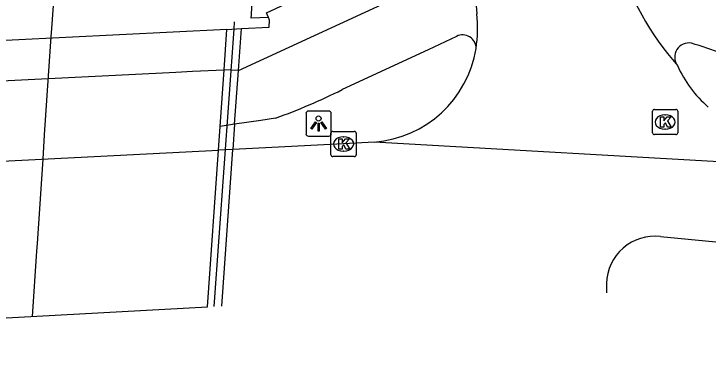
# Model space of a CAD drawing. Extents: x 161848 to 162726, y 385382 to 386521.
# Drawn here: x 161880.09 to 161907.56, y 385383.36 to 385397.11 of the extents above; entities that cross this region are included whole.
import ezdxf

# ---------------------------------------------------------------- set-up
doc = ezdxf.new("R2010")
doc.units = 0
for name, color, linetype in [('IMGEO_Berm_groen', 7, 'Continuous'), ('IMGEO_Dek', 7, 'Continuous'), ('IMGEO_Fietspad_gesloten', 7, 'Continuous'), ('IMGEO_Fietspad_open', 7, 'Continuous'), ('IMGEO_Kolk', 7, 'Continuous'), ('IMGEO_Lichtpunt', 7, 'Continuous'), ('IMGEO_Lijnafwatering', 7, 'Continuous'), ('IMGEO_Rijbaan_lokaal_gesloten', 7, 'Continuous'), ('IMGEO_Rijbaan_lokaal_open', 7, 'Continuous'), ('IMGEO_Rijbaan_regionaal_gesloten', 7, 'Continuous'), ('IMGEO_Verkeerseiland_gesloten', 7, 'Continuous'), ('IMGEO_Voetpad_open', 7, 'Continuous')]:
    doc.layers.add(name, color=color, linetype=linetype)

msp = doc.modelspace()

# ---------------------------------------------------------------- linework, layer by layer
at = {"layer": 'IMGEO_Berm_groen'}
for points in [[(161882.186, 385400.756), (161881.895, 385400.903), (161881.574, 385396.528), (161881.552, 385396.205), (161881.448, 385394.663), (161881.29, 385392.318), (161881.225, 385391.36), (161881, 385388.019), (161880.98, 385387.722), (161880.805, 385385.13)], [(161890.156, 385396.971), (161889.481, 385396.936), (161889.487, 385397.081), (161889.536, 385398.181)]]:
    msp.add_lwpolyline(points, dxfattribs=at)
at = {"layer": 'IMGEO_Dek'}
msp.add_lwpolyline([(161887.752, 385385.508), (161888.183, 385391.717), (161888.404, 385394.899), (161888.515, 385396.498), (161856.638, 385394.908), (161849.156, 385394.524), (161848.414, 385383.364)], close=True, dxfattribs=at)
at = {"layer": 'IMGEO_Fietspad_gesloten'}
msp.add_lwpolyline([(161849.05, 385392.931), (161856.994, 385393.345), (161886.497, 385394.804), (161887.156, 385394.837), (161888.404, 385394.899)], dxfattribs=at)
for centre, radius, start, end in [((161906.8, 385395.397), 0.565, 80.2097, 215.9654), ((161900.219, 385374.481), 22.487, 69.4253, 72.7254)]:
    msp.add_arc(centre, radius, start, end, dxfattribs=at)
at = {"layer": 'IMGEO_Fietspad_open'}
for points in [[(161888.971, 385394.873), (161898.003, 385399.035)], [(161897.598, 385396.222), (161896.481, 385395.693), (161893.075, 385394.111)], [(161888.248, 385392.657), (161888.404, 385394.899)], [(161888.971, 385394.873), (161888.404, 385394.899)], [(161888.821, 385392.739), (161888.971, 385394.873)], [(161890.445, 385392.986), (161889.858, 385392.887), (161888.821, 385392.739)], [(161888.821, 385392.739), (161888.248, 385392.657)]]:
    msp.add_lwpolyline(points, dxfattribs=at)
for centre, radius, start, end in [((161897.841, 385395.743), 0.537, 359.9102, 116.8748), ((161882.428, 385415.364), 23.771, 289.7097, 296.6086)]:
    msp.add_arc(centre, radius, start, end, dxfattribs=at)
at = {"layer": 'IMGEO_Kolk'}
for p, q in [((161905.358, 385392.404), (161905.358, 385393.256)), ((161905.433, 385393.33), (161906.285, 385393.33)), ((161906.359, 385393.256), (161906.359, 385392.404)), ((161905.846, 385393.11), (161905.871, 385393.11)), ((161892.63, 385391.534), (161892.63, 385392.386)), ((161892.705, 385392.46), (161893.557, 385392.46)), ((161893.631, 385392.386), (161893.631, 385391.534)), ((161905.869, 385392.55), (161905.844, 385392.55)), ((161893.118, 385392.24), (161893.143, 385392.24)), ((161906.285, 385392.33), (161905.433, 385392.33)), ((161893.141, 385391.68), (161893.116, 385391.68)), ((161893.557, 385391.46), (161892.705, 385391.46))]:
    msp.add_line(p, q, dxfattribs=at)
for points in [[(161905.358, 385392.404), (161905.358, 385393.256)], [(161905.433, 385393.33), (161906.285, 385393.33)], [(161906.359, 385393.256), (161906.359, 385392.404)], [(161905.679, 385393.03), (161905.802, 385393.03), (161905.802, 385392.879), (161905.932, 385393.03), (161906.096, 385393.03), (161905.95, 385392.879), (161906.103, 385392.63), (161905.951, 385392.63), (161905.866, 385392.794), (161905.802, 385392.727), (161905.802, 385392.63), (161905.679, 385392.63), (161905.679, 385393.03)], [(161892.63, 385391.534), (161892.63, 385392.386)], [(161892.705, 385392.46), (161893.557, 385392.46)], [(161893.631, 385392.386), (161893.631, 385391.534)], [(161892.951, 385392.16), (161893.074, 385392.16), (161893.074, 385392.009), (161893.204, 385392.16), (161893.368, 385392.16), (161893.222, 385392.009), (161893.375, 385391.76), (161893.223, 385391.76), (161893.138, 385391.924), (161893.074, 385391.857), (161893.074, 385391.76), (161892.951, 385391.76), (161892.951, 385392.16)], [(161906.285, 385392.33), (161905.433, 385392.33)], [(161893.557, 385391.46), (161892.705, 385391.46)]]:
    msp.add_lwpolyline(points, dxfattribs=at)
for centre, start, end in [((161905.435, 385393.254), 91.552, 178.448), ((161905.435, 385393.254), 91.552, 178.448), ((161906.283, 385393.254), 1.552, 88.448), ((161906.283, 385393.254), 1.552, 88.448), ((161892.707, 385392.384), 91.552, 178.448), ((161892.707, 385392.384), 91.552, 178.448), ((161893.555, 385392.384), 1.552, 88.448), ((161893.555, 385392.384), 1.552, 88.448), ((161905.435, 385392.406), 181.552, 268.448), ((161905.435, 385392.406), 181.552, 268.448), ((161906.283, 385392.406), 271.552, 358.448), ((161906.283, 385392.406), 271.552, 358.448), ((161892.707, 385391.536), 181.552, 268.448), ((161892.707, 385391.536), 181.552, 268.448), ((161893.555, 385391.536), 271.552, 358.448), ((161893.555, 385391.536), 271.552, 358.448)]:
    msp.add_arc(centre, 0.0765, start, end, dxfattribs=at)
for centre, major_axis, ratio, start_param, end_param in [((161905.845, 385392.83), (-0.387, 0.002), 0.722429, 4.712389, 7.853982), ((161905.87, 385392.83), (-0.39, 0.002), 0.717154, 1.570796, 4.712389), ((161893.117, 385391.96), (-0.387, 0.002), 0.722429, 4.712389, 7.853982), ((161893.142, 385391.96), (-0.39, 0.002), 0.717154, 1.570796, 4.712389)]:
    msp.add_ellipse(centre, major_axis=major_axis, ratio=ratio, start_param=start_param, end_param=end_param, dxfattribs=at)
at = {"layer": 'IMGEO_Lichtpunt'}
for p, q in [((161892.548, 385393.266), (161891.74, 385393.266)), ((161892.548, 385393.266), (161891.74, 385393.266)), ((161891.646, 385393.171), (161891.646, 385392.364)), ((161891.646, 385393.171), (161891.646, 385392.364)), ((161892.642, 385392.364), (161892.642, 385393.171)), ((161892.642, 385392.364), (161892.642, 385393.171)), ((161891.74, 385392.27), (161892.548, 385392.27)), ((161891.74, 385392.27), (161892.548, 385392.27))]:
    msp.add_line(p, q, dxfattribs=at)
for points in [[(161892.02, 385392.835), (161892.059, 385392.807), (161891.871, 385392.545), (161891.833, 385392.572), (161892.02, 385392.835)], [(161892.122, 385392.787), (161892.169, 385392.787), (161892.169, 385392.465), (161892.122, 385392.465), (161892.122, 385392.787)], [(161892.232, 385392.807), (161892.27, 385392.834), (161892.457, 385392.572), (161892.418, 385392.544), (161892.232, 385392.807)]]:
    msp.add_lwpolyline(points, dxfattribs=at)
msp.add_circle((161892.145, 385392.969), 0.0994, dxfattribs=at)
for centre, start, end in [((161891.74, 385393.171), 90, 180), ((161891.74, 385393.171), 90, 180), ((161892.548, 385393.171), 0, 90), ((161892.548, 385393.171), 0, 90), ((161891.74, 385392.364), 180, 270), ((161891.74, 385392.364), 180, 270), ((161892.548, 385392.364), 270, 0), ((161892.548, 385392.364), 270, 360)]:
    msp.add_arc(centre, 0.0946, start, end, dxfattribs=at)
at = {"layer": 'IMGEO_Lijnafwatering'}
msp.add_lwpolyline([(161888.014, 385385.522), (161888.797, 385396.512), (161888.818, 385396.802)], dxfattribs=at)
at = {"layer": 'IMGEO_Rijbaan_lokaal_gesloten'}
for points in [[(161894.348, 385392.038), (161893.136, 385391.961), (161888.752, 385391.744)], [(161848.836, 385389.717), (161857.252, 385390.146), (161883.265, 385391.462), (161888.183, 385391.717)], [(161888.317, 385385.539), (161888.752, 385391.744)], [(161911.705, 385387.707), (161905.67, 385388.291)], [(161903.537, 385386.441), (161903.538, 385386.065)]]:
    msp.add_lwpolyline(points, dxfattribs=at)
msp.add_arc((161905.441, 385386.401), 1.904, 83.0892, 178.7825, dxfattribs=at)
at = {"layer": 'IMGEO_Rijbaan_lokaal_open'}
for points in [[(161887.752, 385385.508), (161888.183, 385391.717)], [(161888.752, 385391.744), (161888.183, 385391.717)]]:
    msp.add_lwpolyline(points, dxfattribs=at)
at = {"layer": 'IMGEO_Rijbaan_regionaal_gesloten'}
for points in [[(161898.218, 385399.409), (161898.406, 385397.111)], [(161912.189, 385390.919), (161911.594, 385390.983), (161909.603, 385391.157), (161894.348, 385392.038)]]:
    msp.add_lwpolyline(points, dxfattribs=at)
for centre, radius, start, end in [((161915.5, 385403.013), 12.125, 197.7453, 220.9548), ((161892.737, 385396.542), 5.697, 351.9263, 5.7303), ((161894, 385396.46), 4.436, 274.493, 350.6797), ((161910.819, 385397.104), 4.919, 204.4924, 228.4852)]:
    msp.add_arc(centre, radius, start, end, dxfattribs=at)
at = {"layer": 'IMGEO_Verkeerseiland_gesloten'}
for points in [[(161888.183, 385391.717), (161888.248, 385392.657)], [(161888.821, 385392.739), (161888.752, 385391.744)]]:
    msp.add_lwpolyline(points, dxfattribs=at)
at = {"layer": 'IMGEO_Voetpad_open'}
for points in [[(161890.156, 385396.971), (161890.087, 385397.152), (161896.143, 385399.974), (161896.033, 385401.329), (161898.036, 385401.558)], [(161889.087, 385396.526), (161890.185, 385396.581), (161890.196, 385396.866), (161890.156, 385396.971)], [(161888.404, 385394.899), (161888.515, 385396.498), (161889.087, 385396.526)], [(161888.971, 385394.873), (161889.087, 385396.526)]]:
    msp.add_lwpolyline(points, dxfattribs=at)

doc.saveas('drawing.dxf')
